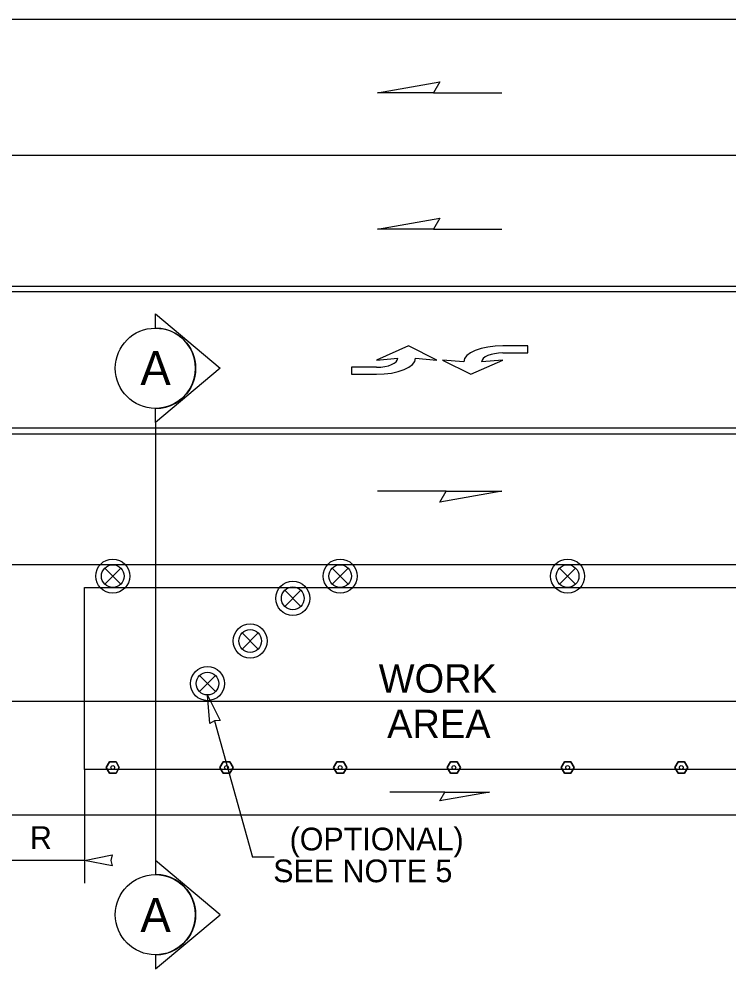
# Model space of a CAD drawing. Extents: x 99958 to 100176, y 99935 to 100011.
# Drawn here: x 100110.234 to 100112.731, y 99973.853 to 99977.196 of the extents above; entities that cross this region are included whole.
import ezdxf

# ---------------------------------------------------------------- set-up
doc = ezdxf.new("R2010")
doc.units = 0
for name, color, linetype in [('RD_ED_ShoulderPavedEdge', 7, 'Continuous'), ('RD_MK_LineEdgeWhite', 7, 'Continuous'), ('RD_MK_LineLane', 7, 'Continuous'), ('RD_MK_LineTwoWayLtTurn', 7, 'Continuous'), ('SH_TI_WZSectionCut', 7, 'Continuous'), ('TR_WZ_TrafficSafetyDrum', 7, 'Continuous'), ('TR_WZ_TubularMarker', 7, 'Continuous'), ('TR_WZ_WorkAreaLabel', 7, 'Continuous'), ('TR_WZ_WorkZoneDetails', 7, 'Continuous'), ('TR_WZ_WorkZoneTextCurrent', 7, 'Continuous')]:
    doc.layers.add(name, color=color, linetype=linetype)

msp = doc.modelspace()

# ---------------------------------------------------------------- linework, layer by layer
at = {"layer": 'RD_ED_ShoulderPavedEdge'}
msp.add_line((100101.7266, 99974.3957), (100114.8933, 99974.3957), dxfattribs=at)
at = {"layer": 'RD_MK_LineEdgeWhite'}
for p, q in [((100101.7266, 99977.1957), (100114.8933, 99977.1957)), ((100101.7266, 99974.7957), (100114.8933, 99974.7957))]:
    msp.add_line(p, q, dxfattribs=at)
at = {"layer": 'RD_MK_LineLane'}
for points in [[(100114.8933, 99976.7157), (100101.7266, 99976.7157)], [(100114.8933, 99975.2757), (100101.7266, 99975.2757)]]:
    msp.add_lwpolyline(points, dxfattribs=at)
at = {"layer": 'RD_MK_LineTwoWayLtTurn'}
for p, q in [((100101.7266, 99976.2557), (100114.914, 99976.2557)), ((100101.7266, 99975.7357), (100114.8933, 99975.7357))]:
    msp.add_line(p, q, dxfattribs=at)
for points in [[(100114.8933, 99976.2357), (100101.7266, 99976.2357)], [(100114.8933, 99975.7557), (100101.7266, 99975.7557)]]:
    msp.add_lwpolyline(points, dxfattribs=at)
at = {"layer": 'SH_TI_WZSectionCut'}
for p, q in [((100110.7136, 99976.1081), (100110.7136, 99976.158)), ((100110.7136, 99976.158), (100110.9417, 99975.9669)), ((100110.9417, 99975.9669), (100110.7136, 99975.7757)), ((100110.7136, 99975.7757), (100110.7136, 99975.8256)), ((100110.7136, 99975.7757), (100110.7136, 99974.2357)), ((100110.7136, 99974.2357), (100110.7136, 99974.1858)), ((100110.9417, 99974.0446), (100110.7136, 99974.2357)), ((100110.7136, 99974.2357), (100110.7136, 99974.1858)), ((100110.9417, 99974.0446), (100110.7136, 99974.2357)), ((100110.7136, 99973.8535), (100110.9417, 99974.0446)), ((100110.7136, 99973.8535), (100110.9417, 99974.0446)), ((100110.7136, 99973.9034), (100110.7136, 99973.8535)), ((100110.7136, 99973.9034), (100110.7136, 99973.8535))]:
    msp.add_line(p, q, dxfattribs=at)
for centre in [(100110.7136, 99975.9669), (100110.7136, 99974.0446), (100110.7136, 99974.0446)]:
    msp.add_circle(centre, 0.1412, dxfattribs=at)
for centre in [(100110.7136, 99975.9669), (100110.7136, 99974.0446), (100110.7136, 99974.0446)]:
    msp.add_arc(centre, 0.1412, 269.9978, 90.0022, dxfattribs=at)
at = {"layer": 'TR_WZ_TrafficSafetyDrum'}
for p, q in [((100110.5353, 99975.264), (100110.5919, 99975.2074)), ((100110.5919, 99975.264), (100110.5353, 99975.2074)), ((100111.3353, 99975.264), (100111.3919, 99975.2074)), ((100111.3919, 99975.264), (100111.3353, 99975.2074)), ((100112.1353, 99975.264), (100112.1919, 99975.2074)), ((100112.1919, 99975.264), (100112.1353, 99975.2074)), ((100111.2252, 99975.1292), (100111.1686, 99975.1857)), ((100111.1686, 99975.1292), (100111.2252, 99975.1857)), ((100111.0752, 99974.9792), (100111.0186, 99975.0357)), ((100111.0186, 99974.9792), (100111.0752, 99975.0357)), ((100110.9252, 99974.8292), (100110.8686, 99974.8857)), ((100110.8686, 99974.8292), (100110.9252, 99974.8857))]:
    msp.add_line(p, q, dxfattribs=at)
for centre, radius in [((100110.5636, 99975.2357), 0.06), ((100110.5636, 99975.2357), 0.06), ((100110.5636, 99975.2357), 0.04), ((100111.3636, 99975.2357), 0.06), ((100111.3636, 99975.2357), 0.06), ((100111.3636, 99975.2357), 0.04), ((100112.1636, 99975.2357), 0.06), ((100112.1636, 99975.2357), 0.06), ((100112.1636, 99975.2357), 0.04), ((100111.1969, 99975.1575), 0.06), ((100111.1969, 99975.1575), 0.06), ((100111.1969, 99975.1575), 0.04), ((100111.0469, 99975.0075), 0.06), ((100111.0469, 99975.0075), 0.06), ((100111.0469, 99975.0075), 0.04), ((100110.8969, 99974.8575), 0.06), ((100110.8969, 99974.8575), 0.06), ((100110.8969, 99974.8575), 0.04)]:
    msp.add_circle(centre, radius, dxfattribs=at)
at = {"layer": 'TR_WZ_TubularMarker'}
for points in [[(100110.5405, 99974.5624), (100110.5521, 99974.5824), (100110.5752, 99974.5824), (100110.5867, 99974.5624), (100110.5752, 99974.5424), (100110.5521, 99974.5424)], [(100110.9405, 99974.5624), (100110.9521, 99974.5824), (100110.9752, 99974.5824), (100110.9867, 99974.5624), (100110.9752, 99974.5424), (100110.9521, 99974.5424)], [(100111.3405, 99974.5624), (100111.3521, 99974.5824), (100111.3752, 99974.5824), (100111.3867, 99974.5624), (100111.3752, 99974.5424), (100111.3521, 99974.5424)], [(100111.7405, 99974.5624), (100111.7521, 99974.5824), (100111.7752, 99974.5824), (100111.7867, 99974.5624), (100111.7752, 99974.5424), (100111.7521, 99974.5424)], [(100112.1405, 99974.5624), (100112.1521, 99974.5824), (100112.1752, 99974.5824), (100112.1867, 99974.5624), (100112.1752, 99974.5424), (100112.1521, 99974.5424)], [(100112.5405, 99974.5624), (100112.5521, 99974.5824), (100112.5752, 99974.5824), (100112.5867, 99974.5624), (100112.5752, 99974.5424), (100112.5521, 99974.5424)]]:
    msp.add_lwpolyline(points, close=True, dxfattribs=at)
for points in [[(100110.5521, 99974.5424), (100110.5752, 99974.5424), (100110.5867, 99974.5624), (100110.5752, 99974.5824), (100110.5521, 99974.5824), (100110.5405, 99974.5624), (100110.5521, 99974.5424)], [(100110.9521, 99974.5424), (100110.9752, 99974.5424), (100110.9867, 99974.5624), (100110.9752, 99974.5824), (100110.9521, 99974.5824), (100110.9405, 99974.5624), (100110.9521, 99974.5424)], [(100111.3521, 99974.5424), (100111.3752, 99974.5424), (100111.3867, 99974.5624), (100111.3752, 99974.5824), (100111.3521, 99974.5824), (100111.3405, 99974.5624), (100111.3521, 99974.5424)], [(100111.7521, 99974.5424), (100111.7752, 99974.5424), (100111.7867, 99974.5624), (100111.7752, 99974.5824), (100111.7521, 99974.5824), (100111.7405, 99974.5624), (100111.7521, 99974.5424)], [(100112.1521, 99974.5424), (100112.1752, 99974.5424), (100112.1867, 99974.5624), (100112.1752, 99974.5824), (100112.1521, 99974.5824), (100112.1405, 99974.5624), (100112.1521, 99974.5424)], [(100112.5521, 99974.5424), (100112.5752, 99974.5424), (100112.5867, 99974.5624), (100112.5752, 99974.5824), (100112.5521, 99974.5824), (100112.5405, 99974.5624), (100112.5521, 99974.5424)]]:
    msp.add_lwpolyline(points, dxfattribs=at)
for centre in [(100110.5636, 99974.5624), (100110.9636, 99974.5624), (100111.3636, 99974.5624), (100111.7636, 99974.5624), (100112.1636, 99974.5624), (100112.5636, 99974.5624)]:
    msp.add_circle(centre, 0.00667, dxfattribs=at)
at = {"layer": 'TR_WZ_WorkZoneDetails'}
for p, q in [((100111.6913, 99976.9364), (100111.9324, 99976.9364)), ((100111.6913, 99976.4564), (100111.9324, 99976.4564)), ((100111.7359, 99975.535), (100111.4948, 99975.535)), ((100110.9219, 99974.7271), (100111.0551, 99974.2467)), ((100110.4636, 99974.5557), (100110.4636, 99974.1557)), ((100111.7314, 99974.4757), (100111.5385, 99974.4757)), ((100110.4636, 99974.2357), (100110.1557, 99974.2357)), ((100111.1313, 99974.2467), (100111.0551, 99974.2467))]:
    msp.add_line(p, q, dxfattribs=at)
for points in [[(100111.4948, 99976.9364), (100111.7136, 99976.975), (100111.6913, 99976.9364)], [(100111.4948, 99976.4564), (100111.7136, 99976.495), (100111.6913, 99976.4564)], [(100111.9324, 99975.535), (100111.7136, 99975.4964), (100111.7359, 99975.535)], [(100110.4636, 99974.5557), (100110.4636, 99975.1957), (100112.9636, 99975.1957), (100112.9636, 99974.5557)], [(100110.8969, 99974.8174), (100110.9417, 99974.7278), (100110.9219, 99974.7271), (100110.9045, 99974.7175)], [(100111.8886, 99974.4757), (100111.7136, 99974.4449), (100111.7314, 99974.4757)], [(100110.4636, 99974.2357), (100110.5619, 99974.255), (100110.5573, 99974.2357), (100110.5619, 99974.2165)]]:
    msp.add_lwpolyline(points, close=True, dxfattribs=at)
for points in [[(100111.6286, 99976.0019), (100111.7036, 99975.9957), (100111.6036, 99976.0457), (100111.4911, 99975.9957), (100111.5661, 99976.0019)], [(100111.9361, 99976.0207), (100112.0236, 99976.0207), (100112.0236, 99976.0457), (100111.936, 99976.0457)], [(100111.4911, 99975.9707), (100111.4036, 99975.9707), (100111.4036, 99975.9457), (100111.4911, 99975.9457)], [(100111.7986, 99975.9895), (100111.7236, 99975.9957), (100111.8236, 99975.9457), (100111.9361, 99975.9957), (100111.8611, 99975.9895)]]:
    msp.add_lwpolyline(points, dxfattribs=at)
for centre, major_axis, ratio, start_param in [((100111.9361, 99975.9895), (-0.1375, 0), 0.40879, 4.712524), ((100111.9361, 99975.9895), (-0.075, 0), 0.41611, 4.712518), ((100111.4911, 99976.0019), (0.075, 0), 0.41611, 4.712518), ((100111.4911, 99976.0019), (0.1375, 0), 0.40879, 4.712524)]:
    msp.add_ellipse(centre, major_axis=major_axis, ratio=ratio, start_param=start_param, end_param=6.283185, dxfattribs=at)

# ---------------------------------------------------------------- texts
at = {"layer": 'SH_TI_WZSectionCut'}
for rotation, p in [(359.99, (100110.6606, 99975.9077)), (0.01, (100110.6607, 99973.9837)), (0.01, (100110.6607, 99973.9837))]:
    msp.add_text('A', height=0.12, rotation=rotation, dxfattribs=at).set_placement(p)
at = {"layer": 'TR_WZ_WorkAreaLabel'}
for s, p in [('WORK', (100111.499, 99974.8257)), ('AREA', (100111.5287, 99974.6657))]:
    msp.add_text(s, height=0.1, dxfattribs=at).set_placement(p)
at = {"layer": 'TR_WZ_WorkZoneTextCurrent'}
for s, p in [('R', (100110.2721, 99974.2757)), ('(OPTIONAL)', (100111.1857, 99974.2707)), ('SEE NOTE 5', (100111.128, 99974.1587))]:
    msp.add_text(s, height=0.08, dxfattribs=at).set_placement(p)

doc.saveas('drawing.dxf')
